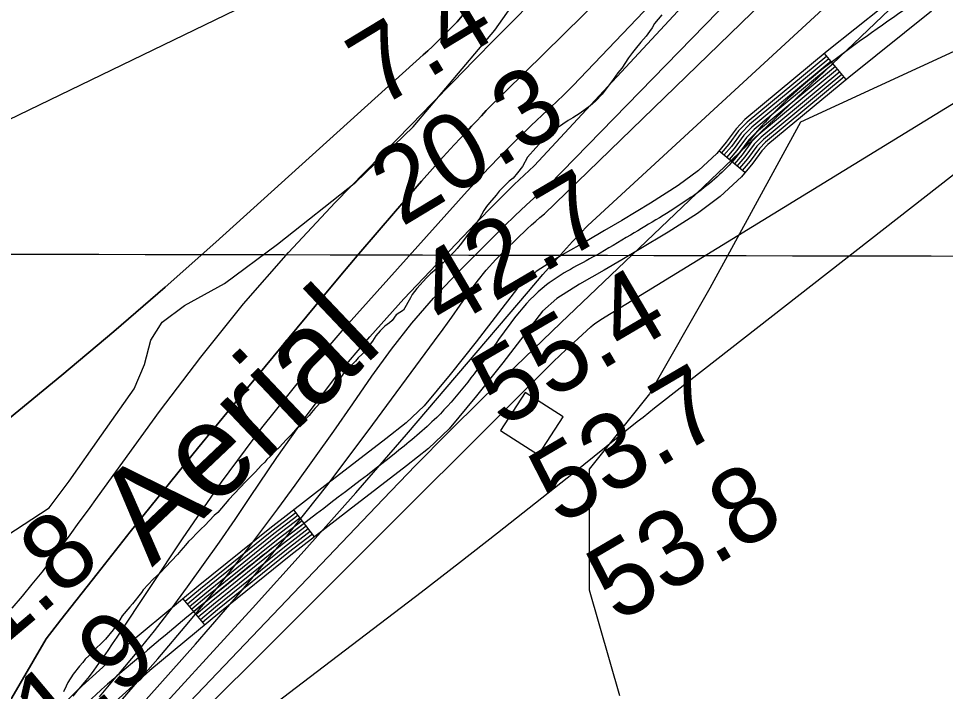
# Model space of a CAD drawing. Extents: x 3177185 to 3215018, y 812988 to 838321.
# Drawn here: x 3201461 to 3202280, y 824025 to 824620 of the extents above; entities that cross this region are included whole.
import ezdxf

# ---------------------------------------------------------------- set-up
doc = ezdxf.new("R2010")
doc.units = 0
for name, color, linetype in [('V-BLDG-OTLN', 7, 'Continuous'), ('V-GRID-MAJR', 7, 'Continuous'), ('V-RIVR-EDGE', 7, 'Continuous'), ('V-RIVR-IDEN', 7, 'Continuous'), ('V-RIVR-RANG', 7, 'Continuous'), ('V-ROAD-CNTR', 7, 'Continuous'), ('V-SITE-VEGE', 7, 'Continuous'), ('V-TOPO-DPTH', 7, 'Continuous'), ('V-TOPO-MAJR', 7, 'Continuous'), ('V-TOPO-MINR', 7, 'Continuous'), ('V-TOPO-SHOR', 7, 'Continuous'), ('V-TOPO-WATR', 7, 'Continuous')]:
    doc.layers.add(name, color=color, linetype=linetype)

msp = doc.modelspace()

# ---------------------------------------------------------------- linework, layer by layer
at = {"layer": 'V-BLDG-OTLN'}
msp.add_lwpolyline([(3201908.775145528, 824289.1233943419), (3201887.0511889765, 824255.537461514), (3201920.6371218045, 824233.812504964), (3201942.3620783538, 824267.3994377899)], close=True, dxfattribs=at)
at = {"layer": 'V-GRID-MAJR'}
msp.add_spline([(3181368.912, 824461.486), (3186603.869, 824447.399), (3191838.828, 824434.0750000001), (3197073.789, 824421.511), (3202308.752, 824409.709), (3207543.717, 824398.669), (3212778.683, 824388.39), (3212778.684, 824388.39)], degree=3, dxfattribs=at)
at = {"layer": 'V-RIVR-EDGE'}
msp.add_lwpolyline([(3201450.4928531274, 824162.5107156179), (3201487.9362998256, 824187.1948423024), (3201505.381401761, 824210.6243815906), (3201534.1710866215, 824251.4130364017), (3201562.960771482, 824292.2016912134), (3201572.142720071, 824313.9129461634), (3201577.8461816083, 824335.1981232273), (3201587.88351046, 824351.256433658), (3201607.480498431, 824365.9870682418), (3201642.737664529, 824385.4604507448), (3201689.7687159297, 824420.1184913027), (3201759.0187872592, 824475.1515123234), (3201809.562720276, 824524.1452796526), (3201881.9307654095, 824609.5981337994), (3201923.806963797, 824669.0456343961)], dxfattribs=at)
at = {"layer": 'V-ROAD-CNTR'}
for p, q in [((3202192.6465777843, 824565.7938409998), (3202173.496616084, 824588.8867948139)), ((3202102.954757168, 824483.4930056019), (3202079.8608033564, 824502.6409673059)), ((3201722.42451823, 824161.4206497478), (3201704.0725549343, 824185.152602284)), ((3201625.361712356, 824083.4908056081), (3201606.2037506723, 824106.5757594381))]:
    msp.add_line(p, q, dxfattribs=at)
for points in [[(3202249.0834649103, 824649.4946735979), (3202175.877611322, 824590.860790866), (3202103.0147570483, 824530.440911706), (3202095.192772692, 824522.3799278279), (3202086.3317904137, 824510.4449516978), (3202078.1218068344, 824500.5439714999), (3202061.8998392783, 824485.5300015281), (3202044.009875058, 824472.033028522), (3202019.4649241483, 824456.4970595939), (3201994.209974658, 824441.192090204), (3201978.903005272, 824432.1941081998), (3201963.6400357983, 824423.227126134), (3201941.302080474, 824410.711151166), (3201918.382126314, 824396.1681802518), (3201902.021159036, 824381.268210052), (3201865.520232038, 824333.801304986), (3201842.545277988, 824305.0933624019), (3201819.540323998, 824277.3354179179), (3201803.5213560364, 824262.1544482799), (3201785.49439209, 824247.9504766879), (3201734.210494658, 824208.4575556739), (3201682.830597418, 824168.7256351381), (3201619.7127236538, 824117.7867370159), (3201557.1398488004, 824065.8588408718), (3201513.8899352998, 824026.8159189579), (3201472.628017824, 823985.0960023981)], [(3202267.9474271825, 824626.1687202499), (3202194.8315734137, 824567.604837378), (3202123.414716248, 824508.384955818), (3202118.1007268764, 824502.9079667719), (3202109.9377432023, 824491.9149887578), (3202099.951763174, 824479.8720128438), (3202081.171800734, 824462.488047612), (3202061.09384089, 824447.3430779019), (3202035.262892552, 824430.991110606), (3202009.585943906, 824415.4321417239), (3201994.102974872, 824406.3301599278), (3201978.5720059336, 824397.2051781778), (3201956.682049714, 824384.9412027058), (3201936.6540897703, 824372.2322281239), (3201924.1831147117, 824360.876250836), (3201889.12418483, 824315.283342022), (3201865.807231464, 824286.1474002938), (3201841.486280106, 824256.801458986), (3201823.163316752, 824239.438493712), (3201803.930355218, 824224.282524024), (3201752.5384580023, 824184.707603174), (3201701.428560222, 824145.1836822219), (3201638.7126856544, 824094.5707834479), (3201576.7798095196, 824043.1728862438), (3201534.621893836, 824005.115962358)], [(3202175.4106122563, 824586.5757994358), (3202105.054752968, 824528.235916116), (3202097.48376811, 824520.4329317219), (3202088.691785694, 824508.591955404), (3202082.16879874, 824500.7259711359)], [(3202177.3256084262, 824584.266804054), (3202107.094748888, 824526.029920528), (3202099.774763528, 824518.4859356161), (3202091.052780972, 824506.73895911), (3202084.4777941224, 824498.8109749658)], [(3202179.240604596, 824581.957808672), (3202109.134744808, 824523.8239249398), (3202102.0647589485, 824516.537939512), (3202093.41377625, 824504.8859628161), (3202086.787789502, 824496.8959787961)], [(3202181.155600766, 824579.647813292), (3202111.174740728, 824521.6189293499), (3202104.355754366, 824514.5909434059), (3202095.77377153, 824503.032966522), (3202089.096784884, 824494.980982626)], [(3202183.070596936, 824577.33881791), (3202113.2147366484, 824519.4129337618), (3202106.6467497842, 824512.6439472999), (3202098.1347668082, 824501.179970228), (3202091.405780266, 824493.0659864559)], [(3202184.985593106, 824575.0298225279), (3202115.254732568, 824517.206938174), (3202108.9377452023, 824510.6969511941), (3202100.495762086, 824499.326973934), (3202093.714775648, 824491.1509902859)], [(3202186.9005892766, 824572.719827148), (3202117.294728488, 824515.0019425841), (3202111.2287406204, 824508.7499550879), (3202102.8557573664, 824497.4739776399), (3202096.02377103, 824489.2359941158)], [(3202188.815585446, 824570.4108317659), (3202119.334724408, 824512.795946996), (3202113.51873604, 824506.8019589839), (3202105.216752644, 824495.6209813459), (3202098.33376641, 824487.3209979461)], [(3202190.730581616, 824568.1018363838), (3202121.3747203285, 824510.589951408), (3202115.8097314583, 824504.854962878), (3202107.577747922, 824493.7679850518), (3202100.642761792, 824485.406001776)], [(3201705.906551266, 824182.777607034), (3201684.690593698, 824166.3716398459), (3201621.612719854, 824115.465741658), (3201608.1177468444, 824104.2657640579)], [(3201707.742547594, 824180.40461178), (3201686.550589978, 824164.0166445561), (3201623.512716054, 824113.1437463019), (3201610.0327430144, 824101.9577686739)], [(3201709.5775439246, 824178.030616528), (3201688.40958626, 824161.6626492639), (3201625.412712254, 824110.8217509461), (3201611.948739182, 824099.6487732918)], [(3201711.412540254, 824175.657621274), (3201690.2695825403, 824159.3086539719), (3201627.312708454, 824108.5007555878), (3201613.86473535, 824097.3407779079)], [(3201713.247536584, 824173.28462602), (3201692.1295788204, 824156.95465868), (3201629.2127046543, 824106.1787602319), (3201615.780731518, 824095.031782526)], [(3201715.0825329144, 824170.9116307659), (3201693.9895751, 824154.600663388), (3201631.1127008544, 824103.8567648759), (3201617.696727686, 824092.722787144)], [(3201716.917529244, 824168.5386355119), (3201695.8495713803, 824152.2466680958), (3201633.012697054, 824101.5357695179), (3201619.612723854, 824090.41479176)], [(3201718.752525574, 824166.16464026), (3201697.708567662, 824149.892672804), (3201634.912693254, 824099.2137741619), (3201621.528720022, 824088.1057963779)], [(3201720.588521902, 824163.7916450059), (3201699.568563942, 824147.5376775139), (3201636.8126894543, 824096.891778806), (3201623.443716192, 824085.7978009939)]]:
    msp.add_lwpolyline(points, dxfattribs=at)
msp.add_spline([(3208346.328270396, 826885.1572022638), (3208115.9227312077, 826852.9112667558), (3207967.199028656, 826843.050286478), (3207845.121272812, 826830.7093111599), (3207782.588397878, 826825.9603206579), (3207729.1455047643, 826803.040366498), (3207632.738697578, 826757.515457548), (3207576.820809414, 826732.5705074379), (3207528.781905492, 826724.6485232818), (3207465.817031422, 826728.301515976), (3207400.7801614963, 826747.6074773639), (3207285.139392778, 826774.2394240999), (3207265.491432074, 826779.4734136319), (3207234.1564947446, 826783.2384061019), (3207181.079600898, 826779.4534136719), (3207100.429762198, 826767.9724366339), (3206894.601173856, 826726.7435190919), (3206803.822355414, 826712.0945483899), (3206713.3835362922, 826706.3165599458), (3206422.133118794, 826687.7015971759), (3206204.471554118, 826669.0066345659), (3206163.5306360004, 826662.101648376), (3206084.9847930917, 826660.768651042), (3206033.066896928, 826662.2286481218), (3205996.001971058, 826664.1126443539), (3205951.2110606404, 826658.6826552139), (3205862.0332389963, 826638.2406960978), (3205753.4074562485, 826610.4727516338), (3205693.414576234, 826589.2967939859), (3205596.735769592, 826559.2458540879), (3205544.272874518, 826530.6849112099), (3205492.934977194, 826508.826954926), (3205453.235056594, 826501.615969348), (3205394.626173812, 826492.4769876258), (3205274.2754145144, 826482.872006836), (3205179.860603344, 826479.126014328), (3205118.533725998, 826475.529021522), (3204988.809985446, 826459.4080537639), (3204882.2071986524, 826438.2540960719), (3204738.792485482, 826408.7811550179), (3204661.886639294, 826391.112190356), (3204557.866847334, 826358.523255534), (3204461.162040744, 826327.2933179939), (3204416.407130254, 826311.319349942), (3204373.416216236, 826296.623379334), (3204363.576235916, 826281.7964089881), (3204304.5263540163, 826204.5555634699), (3204208.9885450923, 826114.967742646), (3204177.8386073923, 826084.1878042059), (3204147.838667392, 826061.288850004), (3204104.848753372, 826037.5058975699), (3204030.246902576, 826008.3399559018), (3203913.876135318, 825969.4430336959), (3203861.881239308, 825949.195074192), (3203832.852297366, 825932.3771078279), (3203796.871369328, 825899.6261733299), (3203760.2364425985, 825850.3132719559), (3203678.17060673, 825721.8535288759), (3203641.984679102, 825677.0386185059), (3203591.5857799, 825626.3747198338), (3203428.038106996, 825388.934194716), (3203355.5822519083, 825313.941344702), (3203305.5573519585, 825288.86239486), (3203268.8454253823, 825278.8084149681), (3203213.097536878, 825267.385437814), (3203162.422638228, 825259.4524536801), (3203116.86672934, 825250.918470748), (3203049.702863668, 825231.640509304), (3202999.013965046, 825192.6345873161), (3202832.754297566, 825055.411861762), (3202762.780437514, 824997.9799766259), (3202671.386620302, 824938.0530964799), (3202495.434972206, 824822.96832665), (3202258.515446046, 824637.8316969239), (3202113.2147366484, 824519.4129337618), (3202089.036785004, 824490.207992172), (3202052.551857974, 824459.6880532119), (3202001.897959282, 824428.3121159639), (3201971.106020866, 824410.2161521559), (3201927.518108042, 824384.2002041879), (3201877.3222084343, 824324.542323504), (3201830.513302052, 824267.068438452), (3201794.712373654, 824236.116500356), (3201692.1295788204, 824156.95465868), (3201566.9598291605, 824054.5158635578), (3201483.790995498, 823975.0510224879), (3201374.9472131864, 823825.006322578), (3201313.762335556, 823770.4434317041), (3201289.737383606, 823735.1135023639), (3201250.303462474, 823687.806596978), (3201221.9345192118, 823651.206670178), (3201184.913593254, 823588.0297965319), (3201140.662681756, 823508.8569548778), (3201081.7827995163, 823436.052100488), (3201048.0268670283, 823379.182214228), (3201034.539894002, 823326.0133205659), (3201024.1469147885, 823274.715423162)], degree=3, dxfattribs=at)
at = {"layer": 'V-SITE-VEGE'}
for points in [[(3202029.467, 824623.017), (3202023.126, 824615.358), (3202021.1010000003, 824611.661), (3202018.79, 824608.255), (3202015.6180000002, 824604.282), (3202011.0100000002, 824598.894), (3202006.107, 824592.652), (3202003.5160000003, 824589.8150000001), (3202000.053, 824584.99), (3201994.278, 824575.899), (3201990.5300000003, 824571.645), (3201986.489, 824565.966), (3201976.683, 824552.91), (3201970.9250000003, 824546.676), (3201966.329, 824542.713), (3201957.428, 824536.215), (3201950.83, 824531.986), (3201946.815, 824529.733), (3201937.345, 824523.2390000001), (3201933.61, 824520.128), (3201929.876, 824517.301), (3201921.535, 824509.087), (3201918.08, 824505.403), (3201910.879, 824497.18), (3201906.249, 824488.937), (3201901.923, 824483.26), (3201898.177, 824478.721), (3201894.7290000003, 824475.893), (3201885.812, 824467.111), (3201883.217, 824463.7050000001), (3201877.169, 824456.902), (3201874.572, 824453.496)], [(3201874.572, 824453.496), (3201872.262, 824450.086), (3201868.211, 824442.982), (3201863.882, 824436.733), (3201852.341, 824421.121), (3201848.593, 824416.296), (3201846.289, 824413.746), (3201836.221, 824403.832), (3201832.199, 824400.721), (3201829.897, 824398.171), (3201825.0130000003, 824393.926), (3201821.56, 824390.5260000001), (3201812.923, 824381.1730000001), (3201808.887, 824375.781), (3201807.435, 824372.649), (3201801.072, 824361.8520000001), (3201797.916, 824359.878), (3201794.758, 824357.6190000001), (3201791.0100000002, 824352.794), (3201788.708, 824350.529), (3201784.69, 824347.7050000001), (3201780.377, 824343.742), (3201776.631, 824339.201), (3201773.739, 824334.37), (3201771.722, 824331.816), (3201769.698, 824328.693), (3201764.517, 824323.022), (3201761.0640000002, 824319.6240000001), (3201758.758, 824316.7880000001), (3201753.5810000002, 824311.688), (3201749.835, 824307.148), (3201747.5330000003, 824304.883), (3201745.511, 824302.044), (3201739.464, 824294.954), (3201733.1210000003, 824287.008), (3201728.509, 824281.05), (3201722.75, 824274.812), (3201719.8680000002, 824271.408), (3201717.8510000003, 824268.857), (3201706.917, 824257.5210000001), (3201703.749, 824254.1190000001), (3201701.156, 824251), (3201697.416, 824247.318), (3201691.37, 824240.799), (3201687.633, 824237.115), (3201683.602, 824232.865), (3201680.438, 824229.748), (3201678.423, 824227.481), (3201675.259, 824224.3640000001), (3201670.362, 824218.978), (3201661.4450000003, 824210.198), (3201646.765, 824194.322), (3201636.971, 824182.98), (3201633.809, 824180.149), (3201625.4620000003, 824171.3640000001), (3201622.3000000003, 824168.533), (3201618.273, 824164.566), (3201613.9560000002, 824160.032), (3201611.079, 824157.2000000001), (3201608.486, 824154.081), (3201604.167, 824149.26), (3201601.285, 824145.858), (3201596.1040000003, 824140.187), (3201585.7430000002, 824129.4180000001), (3201579.707, 824124.04), (3201571.071, 824114.687), (3201569.338, 824112.131), (3201561.554, 824102.199), (3201559.248, 824099.362), (3201552.3340000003, 824091.422), (3201548.287, 824084.6020000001), (3201544.5330000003, 824079.208), (3201537.619, 824070.981), (3201533.588, 824066.729), (3201529.566, 824063.336), (3201523.234, 824056.532), (3201519.781, 824053.133), (3201517.477, 824050.296), (3201514.597, 824047.179), (3201509.119, 824040.085), (3201504.208, 824032.7000000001), (3201502.754, 824029.284), (3201500.433, 824024.448)]]:
    msp.add_lwpolyline(points, dxfattribs=at)
at = {"layer": 'V-TOPO-DPTH'}
for points in [[(3203290.5800044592, 825785.132364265), (3202570.954311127, 825259.1913680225), (3202545.5186901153, 825243.9064638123), (3202520.286210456, 825228.2884907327), (3202495.1891583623, 825212.4484717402), (3201856.1808805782, 824627.9573357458), (3201855.245830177, 824625.9362969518), (3201852.936362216, 824622.120140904), (3201851.5983722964, 824620.3209178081), (3201848.715430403, 824616.8967195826), (3201847.170478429, 824615.271744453), (3201834.4897523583, 824602.6083546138), (3201830.604500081, 824598.7869904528), (3201826.6812087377, 824595.0056993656), (3201822.700858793, 824591.2845178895), (3201818.6824697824, 824587.6034094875), (3201635.2579871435, 824422.1226451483), (3201590.374075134, 824382.2977236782), (3201545.0608765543, 824342.9758388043), (3201499.103748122, 824304.4085088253), (3201452.7173331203, 824266.3442154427)], [(3201452.7173331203, 824266.3442154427), (3201499.103748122, 824304.4085088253), (3201545.0608765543, 824342.9758388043), (3201590.374075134, 824382.2977236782), (3201635.2579871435, 824422.1226451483), (3201818.6824697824, 824587.6034094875), (3201822.700858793, 824591.2845178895), (3201826.6812087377, 824595.0056993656), (3201830.604500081, 824598.7869904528), (3201834.4897523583, 824602.6083546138), (3201847.170478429, 824615.271744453), (3201848.715430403, 824616.8967195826), (3201851.5983722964, 824620.3209178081), (3201852.936362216, 824622.120140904), (3201855.245830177, 824625.9362969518), (3201856.1808805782, 824627.9573357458), (3202495.1891583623, 825212.4484717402), (3202520.286210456, 825228.2884907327), (3202545.5186901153, 825243.9064638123), (3202570.954311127, 825259.1913680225), (3203290.5800044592, 825785.132364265)], [(3202559.4374137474, 825212.4659795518), (3201874.384389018, 824538.3325400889), (3201870.026378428, 824533.7214666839), (3201865.67811306, 824529.101250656), (3201861.3444655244, 824524.467320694), (3201857.02056321, 824519.8242481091), (3201846.077077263, 824508.0356829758), (3201836.3451936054, 824497.4408812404), (3201826.6885606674, 824486.7786442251), (3201817.144803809, 824476.0152542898), (3201807.67629767, 824465.1844290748), (3201794.0367651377, 824449.4155633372), (3201777.865233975, 824430.5986764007), (3201761.7740801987, 824411.7137433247), (3201745.8034925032, 824392.7267410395), (3201729.913282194, 824373.6716926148), (3201648.9836309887, 824275.9928120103), (3201618.9447692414, 824239.442265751), (3201589.1011267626, 824202.7342909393), (3201559.5503131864, 824165.7901732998), (3201530.1947188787, 824128.6886271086), (3201498.3002380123, 824088.0472325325), (3201485.0731808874, 824071.1213201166), (3201129.4392284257, 823460.2921150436)]]:
    msp.add_lwpolyline(points, dxfattribs=at)
at = {"layer": 'V-TOPO-MAJR'}
msp.add_lwpolyline([(3201545.3140333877, 824009.1769211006), (3201563.9395911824, 824030.7403172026), (3201583.8779320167, 824053.5067652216), (3201611.4231679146, 824085.8192111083), (3201638.3788174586, 824118.6033810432), (3201664.4500874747, 824152.0951370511), (3201689.931771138, 824186.058617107), (3201705.2501827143, 824207.0538644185), (3201722.509883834, 824230.9585394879), (3201739.6098114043, 824254.9757781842), (3201756.4700786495, 824279.1618623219), (3201773.1705723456, 824303.4605100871), (3201790.393130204, 824327.3127135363), (3201808.465327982, 824350.4622421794), (3201827.811985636, 824372.5577586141), (3201848.008283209, 824393.9506002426), (3201890.2509644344, 824436.2413983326), (3201899.886497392, 824445.6359326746), (3201909.682349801, 824454.8555475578), (3201919.7186813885, 824463.8127832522), (3201929.915332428, 824472.5950994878), (3202492.186857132, 825049.9047890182)], dxfattribs=at)
at = {"layer": 'V-TOPO-MINR'}
for points in [[(3201532.318808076, 824019.9665334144), (3201548.6967422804, 824039.2635318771), (3201549.9680353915, 824040.7407180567), (3201565.6022667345, 824059.3801479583), (3201580.913713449, 824078.2744400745), (3201595.7409832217, 824097.5510255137), (3201610.245468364, 824117.0824731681), (3201624.4031763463, 824136.8780615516), (3201638.421815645, 824156.7705710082), (3201652.231851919, 824176.8084620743), (3201665.9028195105, 824196.9432742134), (3201689.0679020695, 824231.4476842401), (3201715.1081750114, 824268.1936475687), (3201742.329588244, 824303.9935197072), (3201771.3227119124, 824338.3742550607), (3201801.496975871, 824371.8088992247), (3201864.988358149, 824438.6838444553), (3201881.882066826, 824456.0215435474), (3201899.0666333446, 824473.0581432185), (3201916.6874866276, 824489.6430937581), (3202570.692147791, 825194.1066683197), (3203329.8182674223, 825721.8098515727)], [(3201563.637778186, 823984.471782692), (3201667.510439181, 824098.3405885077), (3201713.380694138, 824149.1731986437), (3201758.881251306, 824200.3310686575), (3201803.8272617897, 824251.9768284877), (3201848.4035744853, 824303.9478481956), (3201911.5782669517, 824378.4116310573), (3201924.417546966, 824393.2799047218), (3201937.4269221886, 824407.9951329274), (3201950.6914402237, 824422.4807929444), (3201964.1260534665, 824436.8134075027), (3202524.815006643, 824953.3535541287), (3202600.002551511, 825018.6952304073), (3202616.7742625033, 825032.5100403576), (3202633.9942548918, 825045.7067701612), (3202651.8866693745, 825057.9763797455), (3202670.2273652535, 825069.627909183), (3203196.430115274, 825384.7163412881)], [(3201129.4392284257, 823460.2921150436), (3201485.0731808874, 824071.1213201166), (3201498.3002380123, 824088.0472325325), (3201530.1947188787, 824128.6886271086), (3201559.5503131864, 824165.7901732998), (3201589.1011267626, 824202.7342909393), (3201618.9447692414, 824239.442265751), (3201648.9836309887, 824275.9928120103), (3201729.913282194, 824373.6716926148), (3201745.8034925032, 824392.7267410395), (3201761.7740801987, 824411.7137433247), (3201777.865233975, 824430.5986764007), (3201794.0367651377, 824449.4155633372), (3201807.67629767, 824465.1844290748), (3201817.144803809, 824476.0152542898), (3201826.6885606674, 824486.7786442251), (3201836.3451936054, 824497.4408812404), (3201846.077077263, 824508.0356829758), (3201857.02056321, 824519.8242481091), (3201861.3444655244, 824524.467320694), (3201865.67811306, 824529.101250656), (3201870.026378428, 824533.7214666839), (3201874.384389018, 824538.3325400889), (3202559.4374137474, 825212.4659795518)], [(3201509.0641751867, 824020.5893213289), (3201513.8821538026, 824026.3671993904), (3201514.491773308, 824027.0880935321), (3201518.9784451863, 824032.5250442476), (3201523.3759774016, 824038.031444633), (3201527.6398001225, 824043.6420195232), (3201531.8144831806, 824049.3220440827), (3201535.8904534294, 824055.0761256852), (3201539.924077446, 824060.8593991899), (3201543.894182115, 824066.6864605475), (3201547.82194055, 824072.5427138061), (3201606.2178615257, 824160.648734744), (3201640.3467438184, 824209.7800966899), (3201675.8494837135, 824257.8497329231), (3201713.4130100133, 824304.3267805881), (3201752.3503939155, 824349.7421025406), (3201857.411101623, 824467.0067152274), (3201871.1378876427, 824481.9427794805), (3201885.109923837, 824496.6397020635), (3201899.449835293, 824510.9779121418), (3201914.0349969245, 824525.0769805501), (3201928.4573072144, 824538.6693357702), (3201935.9996367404, 824545.8092146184), (3201943.5207830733, 824552.971240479), (3201951.010154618, 824560.1664868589), (3202559.6216996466, 825197.8480922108)], [(3201563.3456761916, 823964.1962231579), (3201783.0917043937, 824194.6102130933), (3201811.90389396, 824224.4307055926), (3201840.9706109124, 824253.9977040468), (3201870.419118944, 824283.1844614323), (3201900.1221543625, 824312.1177247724), (3201940.155938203, 824350.6101839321), (3202597.2842552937, 824977.4578829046), (3202599.6315480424, 824980.5131106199), (3202602.1129664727, 824983.4464815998), (3202604.7955734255, 824986.1970674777), (3202607.6123060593, 824988.8257966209), (3202633.440266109, 825011.2711610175), (3202639.1281221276, 825015.9344406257), (3202644.9789978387, 825020.3693362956), (3202651.0744030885, 825024.4616560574), (3202657.33282803, 825028.3255918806), (3202728.5794641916, 825069.5369911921)], [(3201563.835649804, 824006.6410116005), (3201617.1570203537, 824066.488972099), (3201656.9078572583, 824112.3812784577), (3201695.7802120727, 824158.9857376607), (3201733.3348437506, 824206.6584261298), (3201770.0109933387, 824255.0432674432), (3201828.63910615, 824334.6766285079), (3201836.252669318, 824345.1213842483), (3201843.799651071, 824355.6135541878), (3201851.2467607, 824366.1768454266), (3201858.6272889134, 824376.7875508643), (3201866.2608210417, 824387.1759726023), (3201874.2947900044, 824397.2235684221), (3201882.9294142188, 824406.759925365), (3201891.964475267, 824415.9554563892), (3201910.62027487, 824433.8114586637), (3201914.291003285, 824437.2314786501), (3201918.0208887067, 824440.5838743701), (3201921.839509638, 824443.8348336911), (3201925.717287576, 824447.018168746), (3202572.053828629, 825074.1734784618)], [(3201195.794694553, 824406.4853766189), (3201735.0359528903, 824667.6859804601)], [(3201455.189276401, 824098.2080271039), (3201464.2255011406, 824108.9856307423), (3201472.944665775, 824119.5841122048), (3201481.529876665, 824130.2879975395), (3201489.914156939, 824141.149988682), (3201498.1644834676, 824152.1173836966), (3201506.2985385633, 824163.175382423), (3201514.41162691, 824174.2486971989), (3201522.4932651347, 824185.3449860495), (3201530.5539366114, 824196.45659095), (3201585.3867517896, 824272.2694611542), (3201621.868182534, 824320.4407604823), (3201659.70364438, 824367.4728641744), (3201699.5701528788, 824412.7961744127), (3201740.790692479, 824456.9802890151), (3201807.9819027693, 824525.8978142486), (3201826.5419045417, 824544.9076354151), (3201845.119882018, 824563.8998479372), (3201863.724823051, 824582.865647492), (3201882.3477397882, 824601.8138384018), (3201929.187167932, 824649.4037112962)], [(3201971.162681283, 824350.6133625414), (3201973.435835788, 824352.2179224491), (3201975.7704709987, 824353.7403067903), (3202311.71508955, 824559.7754737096), (3202320.1899007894, 824561.6956204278), (3202327.5237088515, 824560.9400241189), (3202333.146012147, 824556.1708132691), (3202337.627312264, 824548.725859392), (3202338.0368111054, 824537.6295339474), (3202336.2140412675, 824527.3391365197), (3202331.0428684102, 824518.2576311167), (3202323.639426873, 824509.9820537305), (3202028.3824675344, 824279.2416056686), (3202023.235405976, 824275.2030988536), (3202018.0988638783, 824271.1513094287), (3202012.9781009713, 824267.0795960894), (3202007.8678575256, 824262.9946001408), (3201951.3987394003, 824217.6745967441), (3201917.96404882, 824191.0446055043), (3201884.3990042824, 824164.5812179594), (3201850.638428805, 824138.3677359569), (3201816.7474993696, 824112.3208576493), (3201583.944888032, 823934.7710562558)], [(3201562.7062949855, 823946.0255411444), (3201925.3930002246, 824308.2186797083), (3201932.809702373, 824315.5145386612), (3201940.2983435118, 824322.7346494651), (3201947.8948931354, 824329.8411380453), (3201955.563381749, 824336.8718784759), (3201966.862295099, 824347.0755404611), (3201968.9817478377, 824348.8855392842), (3201971.162681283, 824350.6133625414)]]:
    msp.add_lwpolyline(points, dxfattribs=at)
at = {"layer": 'V-TOPO-SHOR'}
msp.add_lwpolyline([(3202845.555918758, 824434.6462045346), (3202672.1804083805, 824568.0119817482), (3202525.4780534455, 824594.6851371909), (3202338.7659653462, 824594.6851371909), (3202325.4293876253, 824608.0217149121), (3202152.053877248, 824528.0022485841), (3202072.0344109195, 824381.2998936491), (3202018.6881000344, 824287.9438495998), (3201965.3417891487, 824221.2609609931), (3201965.3417891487, 824114.5683392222), (3201992.0149445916, 824021.2122951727)], dxfattribs=at)
at = {"layer": 'V-TOPO-WATR'}
msp.add_lwpolyline([(3201452.7173331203, 824266.3442154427), (3201499.103748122, 824304.4085088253), (3201545.0608765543, 824342.9758388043), (3201590.374075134, 824382.2977236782), (3201635.2579871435, 824422.1226451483), (3201818.6824697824, 824587.6034094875), (3201822.700858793, 824591.2845178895), (3201826.6812087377, 824595.0056993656), (3201830.604500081, 824598.7869904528), (3201834.4897523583, 824602.6083546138), (3201847.170478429, 824615.271744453), (3201848.715430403, 824616.8967195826), (3201851.5983722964, 824620.3209178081), (3201852.936362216, 824622.120140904), (3201855.245830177, 824625.9362969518), (3201856.1808805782, 824627.9573357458), (3202495.1891583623, 825212.4484717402), (3202520.286210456, 825228.2884907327), (3202545.5186901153, 825243.9064638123), (3202570.954311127, 825259.1913680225), (3203290.5800044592, 825785.132364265)], dxfattribs=at)

# ---------------------------------------------------------------- texts
at = {"layer": 'V-RIVR-IDEN'}
msp.add_text('Aerial ', height=83.00000000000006, rotation=43.46506818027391, dxfattribs=at).set_placement((3201578.804566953, 824134.1074038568))
at = {"layer": 'V-RIVR-RANG'}
for s, height, rotation, p in [('7.4', 67, 31.21552777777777, (3201779.487948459, 824539.8240131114)), ('20.3', 67, 31.21552777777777, (3201799.4560444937, 824435.0032825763)), ('42.7', 67.00000000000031, 30.438325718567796, (3201837.6096053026, 824343.0890614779)), ('55.4', 67.00000000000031, 30.438325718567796, (3201888.4836053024, 824256.9960614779)), ('53.7', 67.00000000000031, 30.438325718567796, (3201939.3566053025, 824170.9040614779)), ('53.8', 67.00000000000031, 30.438325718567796, (3201990.2306053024, 824084.8120614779)), ('11.8', 67, 40.06727777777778, (3201402.8021168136, 824026.9839363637)), ('21.9', 67, 40.06727777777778, (3201454.020192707, 823939.4016630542))]:
    msp.add_text(s, height=height, rotation=rotation, dxfattribs=at).set_placement(p)

doc.saveas('drawing.dxf')
